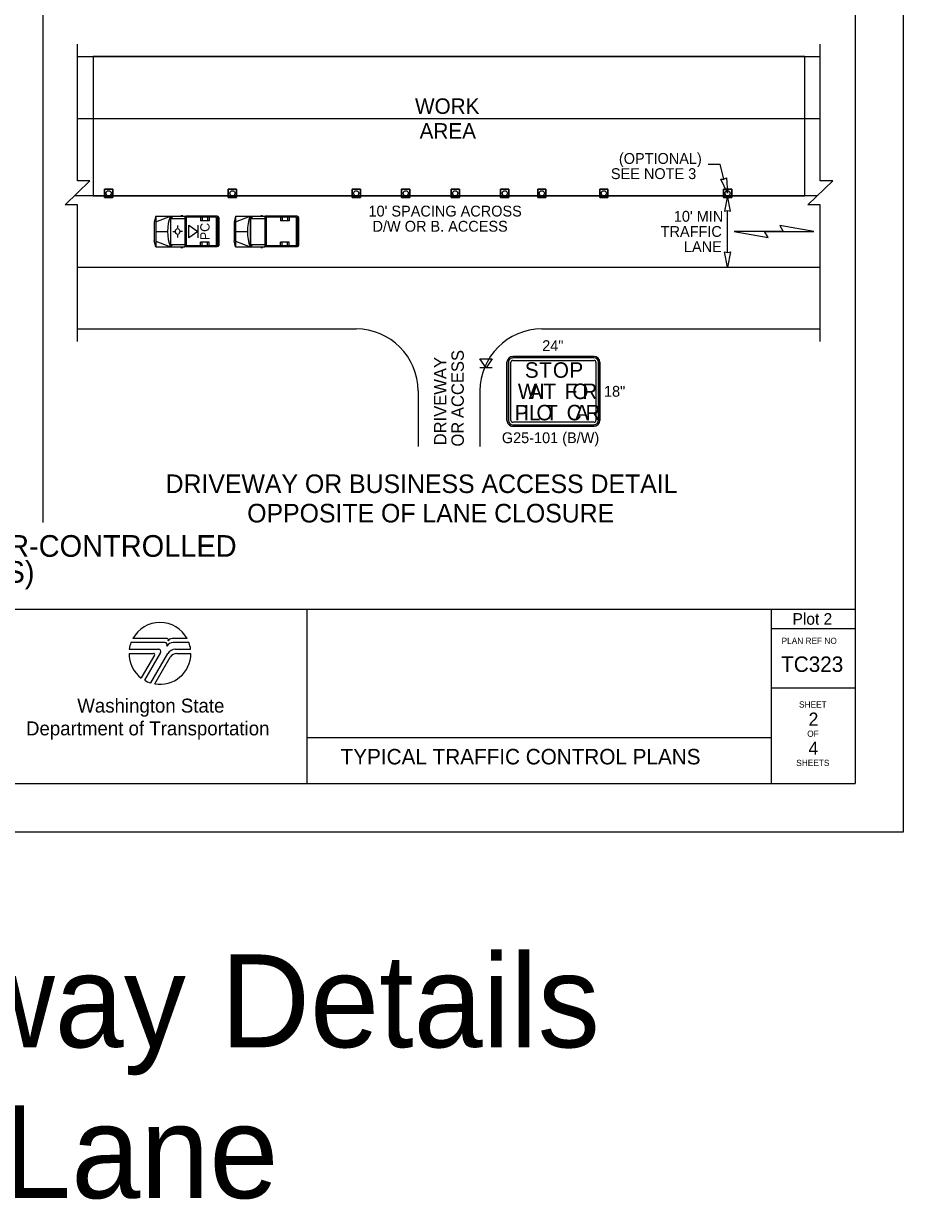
# Model space of a CAD drawing. Extents: x 99999.1 to 100095.7, y 99995 to 100010.7.
# Drawn here: x 100030.38 to 100036.06, y 99997.31 to 100004.91 of the extents above; entities that cross this region are included whole.
import ezdxf

# ---------------------------------------------------------------- set-up
doc = ezdxf.new("R2010")
doc.units = 0
for name, color, linetype in [('RD_ED_DrivewayEdge', 7, 'Continuous'), ('RD_ED_ShoulderPavedEdge', 7, 'Continuous'), ('RD_MK_LineEdgeWhite', 7, 'Continuous'), ('RD_MK_LineSkipCenter', 7, 'Continuous'), ('SH_DE_DetailHeading1Text', 7, 'Continuous'), ('SH_DE_DetailHeading2Text', 7, 'Continuous'), ('SH_GI_PlotLimits', 7, 'Continuous'), ('SH_GI_SheetBorder', 7, 'Continuous'), ('SH_GI_SheetLocationText', 7, 'Continuous'), ('SH_GI_SheetTextInCells', 7, 'Continuous'), ('SH_GI_TitleBlockText', 7, 'Continuous'), ('SH_GI_WSDOTLogo', 7, 'Continuous'), ('TR_SN_ConstructionSigns', 7, 'Continuous'), ('TR_WZ_MotoristVehicle', 7, 'Continuous'), ('TR_WZ_PortableSignMountBlk-Wht', 7, 'Continuous'), ('TR_WZ_TrafficCone', 7, 'Continuous'), ('TR_WZ_WorkAreaLabel', 7, 'Continuous'), ('TR_WZ_WorkZoneDetails', 7, 'Continuous'), ('TR_WZ_WorkZoneTextCurrent', 7, 'Continuous')]:
    doc.layers.add(name, color=color, linetype=linetype)

msp = doc.modelspace()

# ---------------------------------------------------------------- linework, layer by layer
at = {"layer": 'RD_ED_DrivewayEdge'}
for p, q in [((100032.925, 100002.5359), (100032.925, 100002.1759)), ((100033.325, 100002.5359), (100033.325, 100002.1759))]:
    msp.add_line(p, q, dxfattribs=at)
for centre, start, end in [((100032.525, 100002.5359), 0, 90), ((100033.725, 100002.5359), 90, 180)]:
    msp.add_arc(centre, 0.4, start, end, dxfattribs=at)
at = {"layer": 'RD_ED_ShoulderPavedEdge'}
for p, q in [((100030.725, 100004.6959), (100035.525, 100004.6959)), ((100030.725, 100002.9359), (100032.525, 100002.9359)), ((100033.725, 100002.9359), (100035.525, 100002.9359))]:
    msp.add_line(p, q, dxfattribs=at)
at = {"layer": 'RD_MK_LineEdgeWhite'}
for p, q in [((100030.725, 100004.2959), (100035.525, 100004.2959)), ((100030.725, 100003.3359), (100035.525, 100003.3359))]:
    msp.add_line(p, q, dxfattribs=at)
at = {"layer": 'RD_MK_LineSkipCenter'}
msp.add_lwpolyline([(100035.5043, 100003.7959), (100030.7043, 100003.7959)], dxfattribs=at)
at = {"layer": 'SH_GI_PlotLimits'}
msp.add_lwpolyline([(100019.0625, 99999.6875), (100036.0625, 99999.6875), (100036.0625, 100010.6875), (100019.0625, 100010.6875)], close=True, dxfattribs=at)
at = {"layer": 'SH_GI_SheetBorder'}
for p, q in [((100035.75, 100010.375), (100035.75, 100000)), ((100020, 100001.1259), (100035.75, 100001.1259)), ((100032.2055, 100001.1259), (100032.2055, 100000)), ((100035.2079, 100001.1259), (100035.2079, 100000)), ((100035.2079, 100001.0008), (100035.75, 100001.0008)), ((100035.2079, 100000.6176), (100035.75, 100000.6176)), ((100032.2055, 100000.2955), (100035.2079, 100000.2955)), ((100020, 100000), (100035.75, 100000))]:
    msp.add_line(p, q, dxfattribs=at)
at = {"layer": 'SH_GI_WSDOTLogo'}
for p, q in [((100031.2894, 100000.9094), (100031.0697, 100000.9094)), ((100031.303, 100000.9354), (100031.0815, 100000.9354)), ((100031.433, 100000.9354), (100031.3351, 100000.9354)), ((100031.343, 100000.9094), (100031.3429, 100000.9094)), ((100031.4448, 100000.9094), (100031.343, 100000.9094)), ((100031.0572, 100000.84), (100031.2148, 100000.84)), ((100031.059, 100000.8661), (100031.2496, 100000.8661)), ((100031.222, 100000.8277), (100031.1364, 100000.6807)), ((100031.261, 100000.8464), (100031.1567, 100000.6672)), ((100031.1989, 100000.6487), (100031.3089, 100000.839)), ((100031.3558, 100000.8661), (100031.4555, 100000.8661)), ((100031.3655, 100000.8394), (100031.4572, 100000.8394)), ((100031.2244, 100000.6428), (100031.3242, 100000.8156))]:
    msp.add_line(p, q, dxfattribs=at)
for centre, radius, start, end in [((100031.2572, 100000.84), 0.2, 28.47865, 151.53204), ((100031.2572, 100000.84), 0.2, 159.69598, 172.50569), ((100031.2894, 100000.8946), 0.0148, 327.8418, 89.99855), ((100031.3429, 100000.861), 0.0484, 89.99529, 147.82376), ((100031.303, 100000.9263), 0.00903, 329.87418, 90.00328), ((100031.3352, 100000.9066), 0.0287, 90.00721, 148.16763), ((100031.2572, 100000.84), 0.2, 7.49431, 20.29406), ((100031.2572, 100000.84), 0.2, 179.99864, 232.84327), ((100031.2149, 100000.8318), 0.0082, 329.74356, 90), ((100031.2572, 100000.84), 0.2, 260.54554, 359.80857), ((100031.2497, 100000.853), 0.0131, 329.76834, 90), ((100031.3558, 100000.8119), 0.0542, 90, 149.99738), ((100031.3654, 100000.7918), 0.0476, 90, 150.05432), ((100031.2572, 100000.84), 0.2, 239.79292, 253.0448)]:
    msp.add_arc(centre, radius, start, end, dxfattribs=at)
at = {"layer": 'TR_SN_ConstructionSigns'}
for p, q in [((100033.5, 100002.3456), (100033.5, 100002.7206)), ((100033.5, 100002.7206), (100033.5, 100002.3456)), ((100033.5094, 100002.7206), (100033.5094, 100002.3456)), ((100033.525, 100002.3456), (100033.525, 100002.7206)), ((100033.5375, 100002.7581), (100034.0625, 100002.7581)), ((100034.0625, 100002.7581), (100033.5375, 100002.7581)), ((100034.0625, 100002.7488), (100033.5375, 100002.7488)), ((100033.5375, 100002.7331), (100034.0625, 100002.7331)), ((100034.075, 100002.7206), (100034.075, 100002.3456)), ((100034.0906, 100002.3456), (100034.0906, 100002.7206)), ((100034.1, 100002.7206), (100034.1, 100002.3456)), ((100034.1, 100002.3456), (100034.1, 100002.7206)), ((100034.0625, 100002.3331), (100033.5375, 100002.3331)), ((100033.5375, 100002.3175), (100034.0625, 100002.3175)), ((100034.0625, 100002.3081), (100033.5375, 100002.3081)), ((100033.5375, 100002.3081), (100034.0625, 100002.3081))]:
    msp.add_line(p, q, dxfattribs=at)
for centre, radius, start, end in [((100033.5375, 100002.7206), 0.0375, 90, 180), ((100033.5375, 100002.7206), 0.0375, 90, 180), ((100033.5375, 100002.7206), 0.0281, 90, 180.00001), ((100033.5375, 100002.7206), 0.0125, 90, 180.00001), ((100034.0625, 100002.7206), 0.0375, 0, 90), ((100034.0625, 100002.7206), 0.0375, 0, 90), ((100034.0625, 100002.7206), 0.0281, 0, 90), ((100034.0625, 100002.7206), 0.0125, 0, 90), ((100033.5375, 100002.3456), 0.0375, 180, 270.00001), ((100033.5375, 100002.3456), 0.0375, 180, 270.00001), ((100033.5375, 100002.3456), 0.0281, 180.00001, 270), ((100033.5375, 100002.3456), 0.0125, 180.00001, 270), ((100034.0625, 100002.3456), 0.0375, 270.00001, 0.00001), ((100034.0625, 100002.3456), 0.0375, 270.00001, 0.00001), ((100034.0625, 100002.3456), 0.0281, 270, 0.00001), ((100034.0625, 100002.3456), 0.0125, 270, 0.00001)]:
    msp.add_arc(centre, radius, start, end, dxfattribs=at)
at = {"layer": 'TR_WZ_MotoristVehicle'}
for p, q in [((100031.23, 100003.6659), (100031.2207, 100003.6255)), ((100031.23, 100003.6659), (100031.23, 100003.4659)), ((100031.23, 100003.6659), (100031.4189, 100003.6659)), ((100031.23, 100003.6293), (100031.3245, 100003.6659)), ((100031.3245, 100003.6659), (100031.3245, 100003.4659)), ((100031.3262, 100003.6659), (100031.3262, 100003.4659)), ((100031.3262, 100003.6659), (100031.3382, 100003.6504)), ((100031.3262, 100003.6504), (100031.4189, 100003.6504)), ((100031.3932, 100003.6687), (100031.4045, 100003.6687)), ((100031.4189, 100003.6659), (100031.4189, 100003.4659)), ((100031.6274, 100003.6659), (100031.4217, 100003.6659)), ((100031.4217, 100003.6659), (100031.4217, 100003.4659)), ((100031.6215, 100003.6579), (100031.4275, 100003.6579)), ((100031.4275, 100003.6579), (100031.4275, 100003.4739)), ((100031.5202, 100003.6579), (100031.5202, 100003.6349)), ((100031.5752, 100003.6349), (100031.5202, 100003.6349)), ((100031.5302, 100003.6579), (100031.5302, 100003.6349)), ((100031.5642, 100003.6579), (100031.5642, 100003.6349)), ((100031.5752, 100003.6579), (100031.5752, 100003.6349)), ((100031.6215, 100003.6579), (100031.6215, 100003.4739)), ((100031.6274, 100003.6659), (100031.6274, 100003.4659)), ((100031.6325, 100003.6626), (100031.6281, 100003.6626)), ((100031.6281, 100003.6626), (100031.6281, 100003.4692)), ((100031.637, 100003.6565), (100031.637, 100003.4753)), ((100031.7463, 100003.6659), (100031.737, 100003.6255)), ((100031.7463, 100003.6659), (100031.7463, 100003.4659)), ((100031.7463, 100003.6659), (100031.9352, 100003.6659)), ((100031.7463, 100003.6293), (100031.8407, 100003.6659)), ((100031.8407, 100003.6659), (100031.8407, 100003.4659)), ((100031.8424, 100003.6659), (100031.8424, 100003.4659)), ((100031.8424, 100003.6659), (100031.8545, 100003.6504)), ((100031.8424, 100003.6504), (100031.9352, 100003.6504)), ((100031.9094, 100003.6687), (100031.9207, 100003.6687)), ((100031.9352, 100003.6659), (100031.9352, 100003.4659)), ((100032.1436, 100003.6659), (100031.9379, 100003.6659)), ((100031.9379, 100003.6659), (100031.9379, 100003.4659)), ((100032.1378, 100003.6579), (100031.9438, 100003.6579)), ((100031.9438, 100003.6579), (100031.9438, 100003.4739)), ((100032.0365, 100003.6579), (100032.0365, 100003.6349)), ((100032.0914, 100003.6349), (100032.0365, 100003.6349)), ((100032.0465, 100003.6579), (100032.0465, 100003.6349)), ((100032.0805, 100003.6579), (100032.0805, 100003.6349)), ((100032.0914, 100003.6579), (100032.0914, 100003.6349)), ((100032.1378, 100003.6579), (100032.1378, 100003.4739)), ((100032.1436, 100003.6659), (100032.1436, 100003.4659)), ((100032.1488, 100003.6626), (100032.1443, 100003.6626)), ((100032.1443, 100003.6626), (100032.1443, 100003.4692)), ((100032.1533, 100003.6565), (100032.1533, 100003.4753)), ((100031.2207, 100003.6255), (100031.2207, 100003.5063)), ((100031.23, 100003.5659), (100031.3059, 100003.5659)), ((100031.3414, 100003.566), (100031.354, 100003.566)), ((100031.3715, 100003.6055), (100031.3715, 100003.5894)), ((100031.3856, 100003.5656), (100031.3856, 100003.5656)), ((100031.4024, 100003.5651), (100031.3875, 100003.5655)), ((100031.637, 100003.58), (100031.6281, 100003.5762)), ((100031.637, 100003.5518), (100031.6281, 100003.5556)), ((100031.6346, 100003.5659), (100031.6305, 100003.5659)), ((100031.6325, 100003.5687), (100031.6325, 100003.5631)), ((100031.737, 100003.6255), (100031.737, 100003.5063)), ((100031.7463, 100003.5659), (100031.8222, 100003.5659)), ((100032.1533, 100003.58), (100032.1443, 100003.5762)), ((100032.1533, 100003.5518), (100032.1443, 100003.5556)), ((100032.1509, 100003.5659), (100032.1467, 100003.5659)), ((100032.1488, 100003.5687), (100032.1488, 100003.5631)), ((100031.23, 100003.4659), (100031.2207, 100003.5063)), ((100031.23, 100003.5025), (100031.3245, 100003.4659)), ((100031.3262, 100003.4814), (100031.4189, 100003.4814)), ((100031.3361, 100003.4814), (100031.3262, 100003.4659)), ((100031.3722, 100003.5274), (100031.3719, 100003.5425)), ((100031.5202, 100003.4739), (100031.5202, 100003.4969)), ((100031.5752, 100003.4969), (100031.5202, 100003.4969)), ((100031.5302, 100003.4739), (100031.5302, 100003.4969)), ((100031.5642, 100003.4739), (100031.5642, 100003.4969)), ((100031.5752, 100003.4739), (100031.5752, 100003.4969)), ((100031.7463, 100003.4659), (100031.737, 100003.5063)), ((100031.7463, 100003.5025), (100031.8407, 100003.4659)), ((100031.8424, 100003.4814), (100031.9352, 100003.4814)), ((100031.8524, 100003.4814), (100031.8424, 100003.4659)), ((100032.0365, 100003.4739), (100032.0365, 100003.4969)), ((100032.0914, 100003.4969), (100032.0365, 100003.4969)), ((100032.0465, 100003.4739), (100032.0465, 100003.4969)), ((100032.0805, 100003.4739), (100032.0805, 100003.4969)), ((100032.0914, 100003.4739), (100032.0914, 100003.4969)), ((100031.23, 100003.4659), (100031.4189, 100003.4659)), ((100031.3932, 100003.4631), (100031.4045, 100003.4631)), ((100031.6274, 100003.4659), (100031.4217, 100003.4659)), ((100031.6215, 100003.4739), (100031.4275, 100003.4739)), ((100031.6325, 100003.4692), (100031.6281, 100003.4692)), ((100031.7463, 100003.4659), (100031.9352, 100003.4659)), ((100031.9094, 100003.4631), (100031.9207, 100003.4631)), ((100032.1436, 100003.4659), (100031.9379, 100003.4659)), ((100032.1378, 100003.4739), (100031.9438, 100003.4739)), ((100032.1488, 100003.4692), (100032.1443, 100003.4692))]:
    msp.add_line(p, q, dxfattribs=at)
for centre, major_axis, start_param, end_param in [((100031.4595, 100003.5659), (0, -0.2099), 4.215667, 5.208926), ((100031.6325, 100003.6565), (0, 0.0061), 4.712389, 6.283185), ((100031.9757, 100003.5659), (0, -0.2099), 4.215667, 5.208926), ((100032.1488, 100003.6565), (0, 0.0061), 4.712389, 6.283185), ((100031.6325, 100003.4753), (0, -0.0061), 0, 1.570796), ((100032.1488, 100003.4753), (0, -0.0061), 0, 1.570796)]:
    msp.add_ellipse(centre, major_axis=major_axis, ratio=0.73155, start_param=start_param, end_param=end_param, dxfattribs=at)
for centre, major_axis in [((100031.3715, 100003.5659), (0, 0.0193)), ((100031.6325, 100003.5659), (0, 0.00282)), ((100032.1488, 100003.5659), (0, 0.00282))]:
    msp.add_ellipse(centre, major_axis=major_axis, ratio=0.73155, dxfattribs=at)
at = {"layer": 'TR_WZ_PortableSignMountBlk-Wht'}
for p, q in [((100031.5013, 100003.6058), (100031.5013, 100003.5258)), ((100033.405, 100002.6859), (100033.325, 100002.6859))]:
    msp.add_line(p, q, dxfattribs=at)
for points in [[(100031.5013, 100003.5659), (100031.4439, 100003.5258), (100031.4439, 100003.6058)], [(100033.3651, 100002.6859), (100033.325, 100002.7434), (100033.405, 100002.7434)]]:
    msp.add_lwpolyline(points, close=True, dxfattribs=at)
at = {"layer": 'TR_WZ_TrafficCone'}
for points in [[(100030.899, 100003.8392), (100030.9524, 100003.8392), (100030.9524, 100003.7859), (100030.899, 100003.7859), (100030.899, 100003.8392)], [(100030.899, 100003.7859), (100030.9524, 100003.7859), (100030.9524, 100003.8392), (100030.899, 100003.8392), (100030.899, 100003.7859)], [(100031.699, 100003.8392), (100031.7524, 100003.8392), (100031.7524, 100003.7859), (100031.699, 100003.7859), (100031.699, 100003.8392)], [(100031.699, 100003.7859), (100031.7524, 100003.7859), (100031.7524, 100003.8392), (100031.699, 100003.8392), (100031.699, 100003.7859)], [(100032.499, 100003.8392), (100032.5524, 100003.8392), (100032.5524, 100003.7859), (100032.499, 100003.7859), (100032.499, 100003.8392)], [(100032.499, 100003.7859), (100032.5524, 100003.7859), (100032.5524, 100003.8392), (100032.499, 100003.8392), (100032.499, 100003.7859)], [(100032.819, 100003.8392), (100032.8723, 100003.8392), (100032.8723, 100003.7859), (100032.819, 100003.7859), (100032.819, 100003.8392)], [(100032.819, 100003.7859), (100032.8723, 100003.7859), (100032.8723, 100003.8392), (100032.819, 100003.8392), (100032.819, 100003.7859)], [(100033.139, 100003.8392), (100033.1923, 100003.8392), (100033.1923, 100003.7859), (100033.139, 100003.7859), (100033.139, 100003.8392)], [(100033.139, 100003.7859), (100033.1923, 100003.7859), (100033.1923, 100003.8392), (100033.139, 100003.8392), (100033.139, 100003.7859)], [(100033.459, 100003.8392), (100033.5123, 100003.8392), (100033.5123, 100003.7859), (100033.459, 100003.7859), (100033.459, 100003.8392)], [(100033.459, 100003.7859), (100033.5123, 100003.7859), (100033.5123, 100003.8392), (100033.459, 100003.8392), (100033.459, 100003.7859)], [(100033.6983, 100003.8392), (100033.7517, 100003.8392), (100033.7517, 100003.7859), (100033.6983, 100003.7859), (100033.6983, 100003.8392)], [(100033.6983, 100003.7859), (100033.7517, 100003.7859), (100033.7517, 100003.8392), (100033.6983, 100003.8392), (100033.6983, 100003.7859)], [(100034.099, 100003.8392), (100034.1524, 100003.8392), (100034.1524, 100003.7859), (100034.099, 100003.7859), (100034.099, 100003.8392)], [(100034.099, 100003.7859), (100034.1524, 100003.7859), (100034.1524, 100003.8392), (100034.099, 100003.8392), (100034.099, 100003.7859)], [(100034.899, 100003.8392), (100034.9524, 100003.8392), (100034.9524, 100003.7859), (100034.899, 100003.7859), (100034.899, 100003.8392)], [(100034.899, 100003.7859), (100034.9524, 100003.7859), (100034.9524, 100003.8392), (100034.899, 100003.8392), (100034.899, 100003.7859)]]:
    msp.add_lwpolyline(points, dxfattribs=at)
for centre in [(100030.9257, 100003.8126), (100031.7257, 100003.8126), (100032.5257, 100003.8126), (100032.8457, 100003.8126), (100033.1657, 100003.8126), (100033.4857, 100003.8126), (100033.725, 100003.8126), (100034.1257, 100003.8126), (100034.9257, 100003.8126)]:
    msp.add_circle(centre, 0.0167, dxfattribs=at)
at = {"layer": 'TR_WZ_WorkZoneDetails'}
for p, q in [((100030.5, 100010.275), (100030.5, 100001.6859)), ((100034.8007, 100004.0006), (100034.8769, 100004.0006)), ((100034.9022, 100003.9033), (100034.8769, 100004.0006)), ((100034.9256, 100003.4296), (100034.9256, 100003.7022)), ((100035.2856, 100003.5659), (100035.0445, 100003.5659)), ((100035.1651, 100003.5659), (100035.4062, 100003.5659)), ((100033.5, 100002.7206), (100033.5, 100002.3456)), ((100034.0625, 100002.7581), (100033.5375, 100002.7581)), ((100034.1, 100002.3456), (100034.1, 100002.7206)), ((100033.5375, 100002.3081), (100034.0625, 100002.3081))]:
    msp.add_line(p, q, dxfattribs=at)
for points in [[(100030.725, 100002.8559), (100030.725, 100003.7385), (100030.645, 100003.7385), (100030.805, 100003.8933), (100030.725, 100003.8933), (100030.725, 100004.7759)], [(100035.525, 100002.8559), (100035.525, 100003.7385), (100035.445, 100003.7385), (100035.605, 100003.8933), (100035.525, 100003.8933), (100035.525, 100004.7759)]]:
    msp.add_lwpolyline(points, dxfattribs=at)
for points in [[(100030.825, 100004.6959), (100030.825, 100003.7959), (100035.425, 100003.7959), (100035.425, 100004.6959)], [(100034.9257, 100003.8126), (100034.8824, 100003.9029), (100034.9022, 100003.9033), (100034.9197, 100003.9125)], [(100034.9257, 100003.7959), (100034.9064, 100003.6976), (100034.9257, 100003.7022), (100034.945, 100003.6976)], [(100034.9685, 100003.5659), (100035.1873, 100003.5273), (100035.1651, 100003.5659)], [(100035.4821, 100003.5659), (100035.2633, 100003.6045), (100035.2856, 100003.5659)], [(100034.9256, 100003.3359), (100034.9064, 100003.4342), (100034.9256, 100003.4296), (100034.9449, 100003.4342)]]:
    msp.add_lwpolyline(points, close=True, dxfattribs=at)
for centre, start, end in [((100033.5375, 100002.7206), 90, 180), ((100034.0625, 100002.7206), 0, 90), ((100033.5375, 100002.3456), 180, 270.00001), ((100034.0625, 100002.3456), 270.00001, 0.00001)]:
    msp.add_arc(centre, 0.0375, start, end, dxfattribs=at)

# ---------------------------------------------------------------- texts
at = {"layer": 'SH_DE_DetailHeading1Text'}
for s, p in [('PILOT CAR OPERATION FOR ALTERNATING 1-LANE, 2-WAY TRAFFIC: FLAGGER-CONTROLLED', (100023.2129, 100001.4639)), ('SHARED BIKE-VEHICLE LANE STRATEGY (45+ MPH HIGHWAYS)', (100024.6885, 100001.2959))]:
    msp.add_text(s, height=0.14, rotation=360, dxfattribs=at).set_placement(p)
at = {"layer": 'SH_DE_DetailHeading2Text'}
for s, p in [('DRIVEWAY OR BUSINESS ACCESS DETAIL', (100031.2936, 100001.8759)), ('OPPOSITE OF LANE CLOSURE', (100031.8211, 100001.6859))]:
    msp.add_text(s, height=0.12, rotation=360, dxfattribs=at).set_placement(p)
at = {"layer": 'SH_GI_SheetBorder'}
msp.add_text('PLAN REF NO', height=0.040032, dxfattribs=at).set_placement((100035.2747, 100000.9008))
at = {"layer": 'SH_GI_SheetLocationText'}
for s, height, p in [('Plot 2', 0.075, (100035.3454, 100001.025)), ('Access & Intersecting Roadway Details', 0.6, (100020.1422, 99998.2946)), ('Shared Bike-Vehicle Lane', 0.6, (100022.7454, 99997.3196))]:
    msp.add_text(s, height=height, dxfattribs=at).set_placement(p)
at = {"layer": 'SH_GI_SheetTextInCells'}
for s, height, p in [('Washington State', 0.090072, (100030.7229, 100000.4571)), ('SHEET', 0.04003, (100035.3877, 100000.4896)), ('Department of Transportation', 0.090072, (100030.3916, 100000.3101)), ('OF', 0.04003, (100035.4406, 100000.3008)), ('SHEETS', 0.04003, (100035.3698, 100000.112))]:
    msp.add_text(s, height=height, dxfattribs=at).set_placement(p)
at = {"layer": 'SH_GI_TitleBlockText'}
for s, height, p in [('TC323', 0.1, (100035.2718, 100000.72)), ('2', 0.085, (100035.4493, 100000.3723)), ('TYPICAL TRAFFIC CONTROL PLANS', 0.1, (100032.4251, 100000.1224)), ('4', 0.085, (100035.4485, 100000.1843))]:
    msp.add_text(s, height=height, dxfattribs=at).set_placement(p)
at = {"layer": 'TR_SN_ConstructionSigns'}
for s, p in [('24"', (100033.7276, 100002.7931)), ('18"', (100034.1269, 100002.4981)), ('G25-101 (B/W)', (100033.4667, 100002.1981))]:
    msp.add_text(s, height=0.07, rotation=360, dxfattribs=at).set_placement(p)
at = {"layer": 'TR_WZ_MotoristVehicle'}
msp.add_text('PC', height=0.06, rotation=90, dxfattribs=at).set_placement((100031.5777, 100003.5099))
at = {"layer": 'TR_WZ_WorkAreaLabel'}
for s, p in [('WORK', (100032.9058, 100004.3259)), ('AREA', (100032.9354, 100004.1659))]:
    msp.add_text(s, height=0.1, dxfattribs=at).set_placement(p)
at = {"layer": 'TR_WZ_WorkZoneDetails'}
for s, p in [('S', (100033.6155, 100002.6206)), ('T', (100033.7075, 100002.6206)), ('O', (100033.7965, 100002.6206)), ('P', (100033.9035, 100002.6206)), ('W', (100033.57, 100002.4831)), ('A', (100033.64, 100002.4831)), ('I', (100033.708, 100002.4831)), ('T', (100033.735, 100002.4831)), ('F', (100033.873, 100002.4831)), ('O', (100033.922, 100002.4831)), ('R', (100033.987, 100002.4831)), ('P', (100033.5495, 100002.3456)), ('I', (100033.6065, 100002.3456)), ('L', (100033.6415, 100002.3456)), ('O', (100033.6905, 100002.3456)), ('T', (100033.7475, 100002.3456)), ('C', (100033.8855, 100002.3456)), ('A', (100033.9395, 100002.3456)), ('R', (100034.0075, 100002.3456))]:
    msp.add_text(s, height=0.1, dxfattribs=at).set_placement(p)
at = {"layer": 'TR_WZ_WorkZoneTextCurrent'}
for s, p in [('(OPTIONAL)', (100034.2233, 100004.0026)), ('SEE NOTE 3', (100034.1716, 100003.9046)), ("10' SPACING ACROSS", (100032.605, 100003.6626)), ('D/W OR B. ACCESS', (100032.6312, 100003.5646)), ("10' MIN", (100034.5783, 100003.6289)), ('TRAFFIC', (100034.4933, 100003.5309)), ('LANE', (100034.6437, 100003.4329))]:
    msp.add_text(s, height=0.07, dxfattribs=at).set_placement(p)
for s, p in [('ACCESS', (100033.221, 100002.3602)), ('DRIVEWAY', (100033.109, 100002.1842)), ('OR', (100033.221, 100002.1759))]:
    msp.add_text(s, height=0.08, rotation=90, dxfattribs=at).set_placement(p)

doc.saveas('drawing.dxf')
